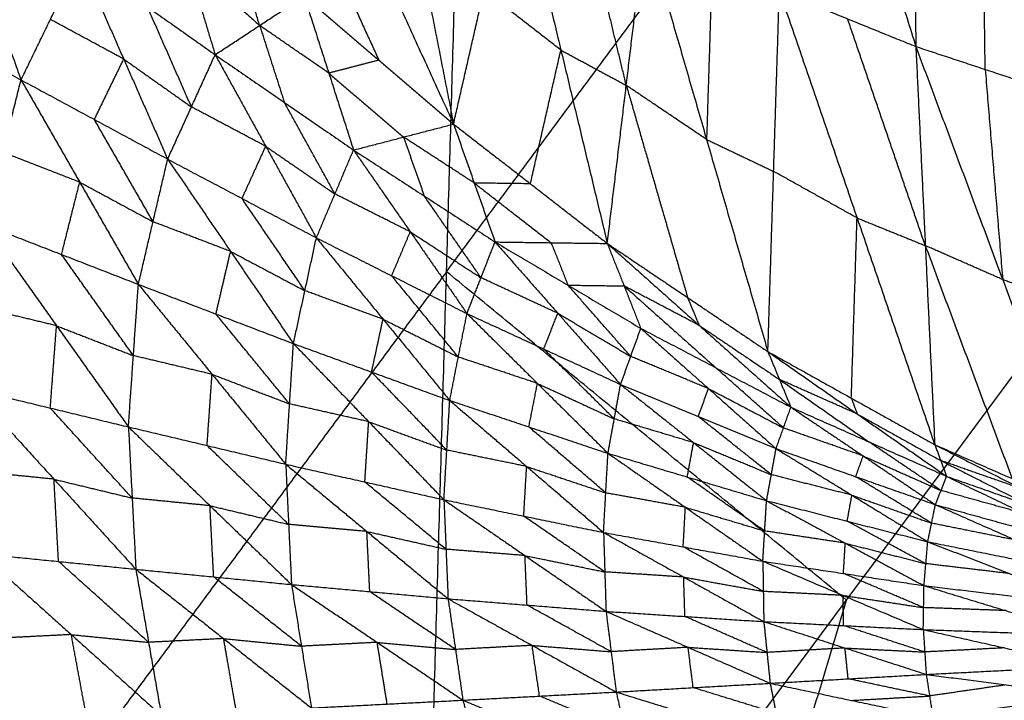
# Model space of a CAD drawing. Header units: millimetres. Extents: x -106 to 110, y -96 to 120.
# Tile 292 of 656: x -78.34 to -72.04, y 66.84 to 71.19. Entities that reach past the tile are written whole.
import ezdxf

# ---------------------------------------------------------------- set-up
doc = ezdxf.new("R2010")
doc.units = ezdxf.units.MM
doc.header["$MEASUREMENT"] = 0
doc.layers.add('Default', color=7, linetype='Continuous', true_color=0x000000)

msp = doc.modelspace()

# ---------------------------------------------------------------- linework, layer by layer
at = {"layer": 'Default'}
for points in [[(-81.2823, 67.482, 12.0172), (-78.3609, 71.421, 12.0172), (-75.4396, 75.36, 12.0172)], [(-75.7767, 63.8032, 9.1165), (-75.6081, 69.5816, 10.5669), (-75.4396, 75.36, 12.0172)], [(-75.4396, 75.36, 12.0172), (-72.8803, 73.2596, 10.5669), (-70.321, 71.1593, 9.1165)], [(-73.4971, 73.8744, 5.6225), (-73.0511, 72.4481, 5.4906), (-72.605, 71.0218, 5.3587)], [(-72.6389, 73.6592, 5.1115), (-72.6219, 72.3405, 5.2351), (-72.605, 71.0218, 5.3587)], [(-72.6389, 73.6592, 5.1115), (-72.1781, 72.194, 5.0136), (-71.7174, 70.7287, 4.9156)], [(-76.8004, 73.2313, 8.0987), (-76.1819, 71.8785, 8.0422), (-75.5633, 70.5257, 7.9858)], [(-75.6081, 69.5816, 10.5669), (-74.2442, 71.4206, 10.5669), (-72.8803, 73.2596, 10.5669)], [(-75.9946, 72.722, 7.4934), (-75.779, 71.6238, 7.7396), (-75.5633, 70.5257, 7.9858)], [(-76.6601, 72.2874, 8.3452), (-76.3508, 71.611, 8.317), (-76.0415, 70.9346, 8.2887)], [(-75.5633, 70.5257, 7.9858), (-75.3684, 71.3806, 7.4489), (-75.1735, 72.2356, 6.9121)], [(-75.1735, 72.2356, 6.9121), (-74.8765, 70.999, 7.1651), (-74.5795, 69.7624, 7.4182)], [(-78.8279, 72.1959, 8.8922), (-78.5796, 71.5021, 8.3149), (-78.3313, 70.8083, 7.7376)], [(-77.4578, 72.187, 9.2327), (-77.2733, 71.5782, 8.6098), (-77.0889, 70.9694, 7.9868)], [(-72.1612, 70.8753, 5.1371), (-72.1697, 71.5346, 5.0754), (-72.1781, 72.194, 5.0136)], [(-74.4581, 70.7734, 6.8896), (-74.6066, 71.3917, 6.7631), (-74.7551, 72.01, 6.6366)], [(-74.5795, 69.7624, 7.4182), (-74.4581, 70.7734, 6.8896), (-74.3367, 71.7844, 6.3611)], [(-74.3367, 71.7844, 6.3611), (-73.9443, 70.4275, 6.6228), (-73.5518, 69.0705, 6.8846)], [(-76.8043, 71.1564, 8.2893), (-76.8965, 71.4609, 8.6008), (-76.9888, 71.7653, 8.9122)], [(-78.3313, 70.8083, 7.7376), (-78.1433, 71.1948, 8.0812), (-77.9554, 71.5813, 8.4249)], [(-77.9554, 71.5813, 8.4249), (-77.6741, 70.9415, 7.9027), (-77.3927, 70.3016, 7.3806)], [(-77.9554, 71.5813, 8.4249), (-77.5221, 71.2753, 8.2059), (-77.0889, 70.9694, 7.9868)], [(-77.2733, 71.5782, 8.6098), (-77.0388, 71.3673, 8.4495), (-76.8043, 71.1564, 8.2893)], [(-73.9075, 71.5801, 6.1012), (-73.9259, 71.0038, 6.362), (-73.9443, 70.4275, 6.6228)], [(-77.0889, 70.9694, 7.9868), (-76.8043, 71.1564, 8.2893), (-76.5198, 71.3435, 8.5917)], [(-76.5198, 71.3435, 8.5917), (-76.3616, 70.8517, 8.0796), (-76.2034, 70.3598, 7.5674)], [(-76.5198, 71.3435, 8.5917), (-76.0415, 70.9346, 8.2887), (-75.5633, 70.5257, 7.9858)], [(-74.8765, 70.999, 7.1651), (-75.1225, 71.1898, 7.307), (-75.3684, 71.3806, 7.4489)], [(-73.5518, 69.0705, 6.8846), (-73.5151, 70.2232, 6.3629), (-73.4783, 71.3758, 5.8413)], [(-73.4783, 71.3758, 5.8413), (-73.0416, 71.1988, 5.6), (-72.605, 71.0218, 5.3587)], [(-73.4783, 71.3758, 5.8413), (-72.9812, 69.9256, 6.1152), (-72.484, 68.4755, 6.3892)], [(-79.2752, 71.315, 8.1245), (-78.8033, 71.0617, 7.931), (-78.3313, 70.8083, 7.7376)], [(-77.2408, 70.6355, 7.6837), (-77.3815, 70.9554, 7.9448), (-77.5221, 71.2753, 8.2059)], [(-77.6741, 70.9415, 7.9027), (-77.9087, 71.0681, 7.992), (-78.1433, 71.1948, 8.0812)], [(-76.8043, 71.1564, 8.2893), (-76.7252, 70.9105, 8.0332), (-76.6461, 70.6646, 7.7771)], [(-76.3616, 70.8517, 8.0796), (-76.5829, 71.0041, 8.1844), (-76.8043, 71.1564, 8.2893)], [(-75.7767, 63.8032, 9.1165), (-73.0488, 67.4813, 9.1165), (-70.321, 71.1593, 9.1165)], [(-73.0659, 61.992, 7.9444), (-71.6935, 66.5756, 8.5305), (-70.321, 71.1593, 9.1165)], [(-72.5445, 69.7486, 5.8739), (-72.7931, 70.4737, 5.737), (-73.0416, 71.1988, 5.6)], [(-72.605, 71.0218, 5.3587), (-72.5445, 69.7486, 5.8739), (-72.484, 68.4755, 6.3892)], [(-72.605, 71.0218, 5.3587), (-72.1612, 70.8753, 5.1371), (-71.7174, 70.7287, 4.9156)], [(-72.605, 71.0218, 5.3587), (-72.0493, 69.5314, 5.6685), (-71.4937, 68.041, 5.9784)], [(-77.3927, 70.3016, 7.3806), (-77.2408, 70.6355, 7.6837), (-77.0889, 70.9694, 7.9868)], [(-77.0889, 70.9694, 7.9868), (-76.7651, 70.3837, 7.516), (-76.4413, 69.798, 7.0451)], [(-77.0889, 70.9694, 7.9868), (-76.6461, 70.6646, 7.7771), (-76.2034, 70.3598, 7.5674)], [(-75.0714, 70.144, 7.702), (-74.974, 70.5715, 7.4336), (-74.8765, 70.999, 7.1651)], [(-74.8765, 70.999, 7.1651), (-74.6673, 70.8862, 7.0274), (-74.4581, 70.7734, 6.8896)], [(-77.862, 70.555, 7.5591), (-77.768, 70.7482, 7.7309), (-77.6741, 70.9415, 7.9027)], [(-77.6741, 70.9415, 7.9027), (-77.4574, 70.7885, 7.7932), (-77.2408, 70.6355, 7.6837)], [(-76.0415, 70.9346, 8.2887), (-76.2016, 70.8931, 8.1842), (-76.3616, 70.8517, 8.0796)], [(-76.3616, 70.8517, 8.0796), (-76.1225, 70.6472, 7.9281), (-75.8834, 70.4427, 7.7766)], [(-72.1612, 70.8753, 5.1371), (-72.1053, 70.2033, 5.4028), (-72.0493, 69.5314, 5.6685)], [(-78.5639, 69.8828, 7.2064), (-78.4476, 70.3455, 7.472), (-78.3313, 70.8083, 7.7376)], [(-78.3313, 70.8083, 7.7376), (-77.9557, 70.1545, 7.3274), (-77.5802, 69.5007, 6.9173)], [(-78.3313, 70.8083, 7.7376), (-77.862, 70.555, 7.5591), (-77.3927, 70.3016, 7.3806)], [(-74.4581, 70.7734, 6.8896), (-74.2619, 70.0949, 7.0205), (-74.0657, 69.4165, 7.1514)], [(-73.9443, 70.4275, 6.6228), (-74.2012, 70.6004, 6.7562), (-74.4581, 70.7734, 6.8896)], [(-76.7651, 70.3837, 7.516), (-77.003, 70.5096, 7.5998), (-77.2408, 70.6355, 7.6837)], [(-76.3224, 70.0789, 7.3063), (-76.4842, 70.3717, 7.5417), (-76.6461, 70.6646, 7.7771)], [(-77.4865, 69.9011, 7.1489), (-77.6742, 70.2281, 7.354), (-77.862, 70.555, 7.5591)], [(-76.2034, 70.3598, 7.5674), (-75.8834, 70.4427, 7.7766), (-75.5633, 70.5257, 7.9858)], [(-75.5633, 70.5257, 7.9858), (-75.4308, 70.1488, 7.5776), (-75.2982, 69.772, 7.1694)], [(-75.5633, 70.5257, 7.9858), (-75.0714, 70.144, 7.702), (-74.5795, 69.7624, 7.4182)], [(-76.917, 70.0498, 7.2129), (-76.8411, 70.2167, 7.3644), (-76.7651, 70.3837, 7.516)], [(-76.7651, 70.3837, 7.516), (-76.5437, 70.2313, 7.4111), (-76.3224, 70.0789, 7.3063)], [(-75.8834, 70.4427, 7.7766), (-75.8171, 70.2543, 7.5725), (-75.7508, 70.0659, 7.3684)], [(-75.4308, 70.1488, 7.5776), (-75.6571, 70.2958, 7.6771), (-75.8834, 70.4427, 7.7766)], [(-73.9443, 70.4275, 6.6228), (-73.7297, 70.3253, 6.4929), (-73.5151, 70.2232, 6.3629)], [(-77.9557, 70.1545, 7.3274), (-78.2017, 70.25, 7.3997), (-78.4476, 70.3455, 7.472)], [(-76.4413, 69.798, 7.0451), (-76.3224, 70.0789, 7.3063), (-76.2034, 70.3598, 7.5674)], [(-76.2034, 70.3598, 7.5674), (-75.8404, 69.8368, 7.1494), (-75.4775, 69.3138, 6.7314)], [(-76.2034, 70.3598, 7.5674), (-75.7508, 70.0659, 7.3684), (-75.2982, 69.772, 7.1694)], [(-77.5802, 69.5007, 6.9173), (-77.4865, 69.9011, 7.1489), (-77.3927, 70.3016, 7.3806)], [(-77.3927, 70.3016, 7.3806), (-76.9903, 69.7116, 7.0155), (-76.5879, 69.1215, 6.6505)], [(-77.3927, 70.3016, 7.3806), (-76.917, 70.0498, 7.2129), (-76.4413, 69.798, 7.0451)], [(-72.9812, 69.9256, 6.1152), (-73.2481, 70.0744, 6.2391), (-73.5151, 70.2232, 6.3629)], [(-78.072, 69.6917, 7.0619), (-78.0139, 69.9231, 7.1947), (-77.9557, 70.1545, 7.3274)], [(-77.9557, 70.1545, 7.3274), (-77.7211, 70.0278, 7.2382), (-77.4865, 69.9011, 7.1489)], [(-75.4308, 70.1488, 7.5776), (-75.1848, 69.958, 7.4357), (-74.9389, 69.7672, 7.2938)], [(-75.0714, 70.144, 7.702), (-75.2511, 70.1464, 7.6398), (-75.4308, 70.1488, 7.5776)], [(-75.8404, 69.8368, 7.1494), (-76.0814, 69.9578, 7.2278), (-76.3224, 70.0789, 7.3063)], [(-75.3878, 69.5429, 6.9504), (-75.5693, 69.8044, 7.1594), (-75.7508, 70.0659, 7.3684)], [(-76.5146, 69.4598, 6.8478), (-76.7158, 69.7548, 7.0303), (-76.917, 70.0498, 7.2129)], [(-78.5639, 69.8828, 7.2064), (-78.1039, 69.236, 6.9074), (-77.6439, 68.5892, 6.6084)], [(-78.5639, 69.8828, 7.2064), (-78.072, 69.6917, 7.0619), (-77.5802, 69.5007, 6.9173)], [(-76.9903, 69.7116, 7.0155), (-77.2384, 69.8064, 7.0822), (-77.4865, 69.9011, 7.1489)], [(-73.0179, 68.773, 6.6369), (-72.9995, 69.3493, 6.3761), (-72.9812, 69.9256, 6.1152)], [(-72.9812, 69.9256, 6.1152), (-72.7628, 69.8371, 5.9946), (-72.5445, 69.7486, 5.8739)], [(-75.9594, 69.5559, 6.8883), (-75.8999, 69.6963, 7.0188), (-75.8404, 69.8368, 7.1494)], [(-75.8404, 69.8368, 7.1494), (-75.6141, 69.6898, 7.0499), (-75.3878, 69.5429, 6.9504)], [(-76.5879, 69.1215, 6.6505), (-76.5146, 69.4598, 6.8478), (-76.4413, 69.798, 7.0451)], [(-76.4413, 69.798, 7.0451), (-76.0146, 69.2781, 6.7246), (-75.5878, 68.7583, 6.4041)], [(-76.4413, 69.798, 7.0451), (-75.9594, 69.5559, 6.8883), (-75.4775, 69.3138, 6.7314)], [(-75.4775, 69.3138, 6.7314), (-75.3878, 69.5429, 6.9504), (-75.2982, 69.772, 7.1694)], [(-75.2982, 69.772, 7.1694), (-74.9389, 69.7672, 7.2938), (-74.5795, 69.7624, 7.4182)], [(-75.2982, 69.772, 7.1694), (-74.8964, 69.3162, 6.8022), (-74.4946, 68.8605, 6.4351)], [(-75.2982, 69.772, 7.1694), (-74.8315, 69.4956, 6.9798), (-74.3648, 69.2192, 6.7902)], [(-74.9389, 69.7672, 7.2938), (-74.8852, 69.6314, 7.1368), (-74.8315, 69.4956, 6.9798)], [(-74.5795, 69.7624, 7.4182), (-74.4722, 69.4908, 7.1042), (-74.3648, 69.2192, 6.7902)], [(-74.5795, 69.7624, 7.4182), (-74.0657, 69.4165, 7.1514), (-73.5518, 69.0705, 6.8846)], [(-74.5795, 69.7624, 7.4182), (-73.9921, 69.2387, 6.9234), (-73.4046, 68.7151, 6.4286)], [(-77.6121, 69.0449, 6.7628), (-77.8421, 69.3683, 6.9124), (-78.072, 69.6917, 7.0619)], [(-77.084, 69.3111, 6.7839), (-77.0372, 69.5113, 6.8997), (-76.9903, 69.7116, 7.0155)], [(-76.9903, 69.7116, 7.0155), (-76.7525, 69.5857, 6.9317), (-76.5146, 69.4598, 6.8478)], [(-72.5445, 69.7486, 5.8739), (-72.2667, 69.0034, 6.0288), (-71.9888, 68.2582, 6.1838)], [(-72.0493, 69.5314, 5.6685), (-72.2969, 69.64, 5.7712), (-72.5445, 69.7486, 5.8739)], [(-75.6081, 69.5816, 10.5669), (-77.0688, 67.6121, 10.5669), (-78.5295, 65.6426, 10.5669)], [(-73.0488, 67.4813, 9.1165), (-74.3285, 68.5314, 9.8417), (-75.6081, 69.5816, 10.5669)], [(-77.6439, 68.5892, 6.6084), (-77.6121, 69.0449, 6.7628), (-77.5802, 69.5007, 6.9173)], [(-77.5802, 69.5007, 6.9173), (-77.1087, 68.9256, 6.6556), (-76.6373, 68.3505, 6.3939)], [(-77.5802, 69.5007, 6.9173), (-77.084, 69.3111, 6.7839), (-76.5879, 69.1215, 6.6505)], [(-75.5327, 69.036, 6.5677), (-75.746, 69.296, 6.728), (-75.9594, 69.5559, 6.8883)], [(-74.8964, 69.3162, 6.8022), (-75.1421, 69.4296, 6.8763), (-75.3878, 69.5429, 6.9504)], [(-72.0493, 69.5314, 5.6685), (-71.8274, 69.4582, 5.5578), (-71.6055, 69.3849, 5.447)], [(-76.0146, 69.2781, 6.7246), (-76.2646, 69.3689, 6.7862), (-76.5146, 69.4598, 6.8478)], [(-74.4297, 69.0399, 6.6126), (-74.6306, 69.2677, 6.7962), (-74.8315, 69.4956, 6.9798)], [(-74.8315, 69.4956, 6.9798), (-74.6518, 69.4932, 7.042), (-74.4722, 69.4908, 7.1042)], [(-74.4722, 69.4908, 7.1042), (-74.1784, 69.229, 6.8568), (-73.8847, 68.9672, 6.6094)], [(-73.9921, 69.2387, 6.9234), (-74.2321, 69.3648, 7.0138), (-74.4722, 69.4908, 7.1042)], [(-74.0657, 69.4165, 7.1514), (-74.0289, 69.3276, 7.0374), (-73.9921, 69.2387, 6.9234)], [(-78.1039, 69.236, 6.9074), (-78.354, 69.2963, 6.9662), (-78.604, 69.3566, 7.0251)], [(-76.6126, 68.736, 6.5222), (-76.8483, 69.0235, 6.653), (-77.084, 69.3111, 6.7839)], [(-75.5878, 68.7583, 6.4041), (-75.5327, 69.036, 6.5677), (-75.4775, 69.3138, 6.7314)], [(-75.4775, 69.3138, 6.7314), (-75.0264, 68.867, 6.452), (-74.5752, 68.4202, 6.1727)], [(-75.4775, 69.3138, 6.7314), (-74.986, 69.0871, 6.5832), (-74.4946, 68.8605, 6.4351)], [(-74.986, 69.0871, 6.5832), (-74.9412, 69.2017, 6.6927), (-74.8964, 69.3162, 6.8022)], [(-74.8964, 69.3162, 6.8022), (-74.6631, 69.1781, 6.7074), (-74.4297, 69.0399, 6.6126)], [(-76.0879, 68.9399, 6.5273), (-76.0512, 69.109, 6.6259), (-76.0146, 69.2781, 6.7246)], [(-76.0146, 69.2781, 6.7246), (-75.7736, 69.1571, 6.6462), (-75.5327, 69.036, 6.5677)], [(-78.144, 68.7098, 6.726), (-78.124, 68.9729, 6.8167), (-78.1039, 69.236, 6.9074)], [(-78.1039, 69.236, 6.9074), (-77.858, 69.1405, 6.8351), (-77.6121, 69.0449, 6.7628)], [(-74.4946, 68.8605, 6.4351), (-74.4297, 69.0399, 6.6126), (-74.3648, 69.2192, 6.7902)], [(-74.3648, 69.2192, 6.7902), (-73.9322, 68.8346, 6.4719), (-73.4996, 68.45, 6.1535)], [(-74.3648, 69.2192, 6.7902), (-73.8847, 68.9672, 6.6094), (-73.4046, 68.7151, 6.4286)], [(-73.9921, 69.2387, 6.9234), (-73.7351, 69.0658, 6.79), (-73.4782, 68.8928, 6.6566)], [(-76.6373, 68.3505, 6.3939), (-76.6126, 68.736, 6.5222), (-76.5879, 69.1215, 6.6505)], [(-76.5879, 69.1215, 6.6505), (-76.1064, 68.6223, 6.4237), (-75.625, 68.1232, 6.197)], [(-76.5879, 69.1215, 6.6505), (-76.0879, 68.9399, 6.5273), (-75.5878, 68.7583, 6.4041)], [(-74.5349, 68.6403, 6.3039), (-74.7605, 68.8637, 6.4435), (-74.986, 69.0871, 6.5832)], [(-73.5518, 69.0705, 6.8846), (-73.4782, 68.8928, 6.6566), (-73.4046, 68.7151, 6.4286)], [(-73.5518, 69.0705, 6.8846), (-73.0179, 68.773, 6.6369), (-72.484, 68.4755, 6.3892)], [(-73.5518, 69.0705, 6.8846), (-72.9799, 68.6717, 6.483), (-72.408, 68.2729, 6.0815)], [(-73.0659, 61.992, 7.9444), (-70.4334, 65.5415, 7.9444), (-67.8009, 69.091, 7.9444)], [(-77.1087, 68.9256, 6.6556), (-77.3604, 68.9852, 6.7092), (-77.6121, 69.0449, 6.7628)], [(-75.0264, 68.867, 6.452), (-75.2795, 68.9515, 6.5099), (-75.5327, 69.036, 6.5677)], [(-73.9322, 68.8346, 6.4719), (-74.181, 68.9372, 6.5422), (-74.4297, 69.0399, 6.6126)], [(-75.6064, 68.4407, 6.3005), (-75.8471, 68.6903, 6.4139), (-76.0879, 68.9399, 6.5273)], [(-73.4521, 68.5826, 6.291), (-73.6684, 68.7749, 6.4502), (-73.8847, 68.9672, 6.6094)], [(-77.1406, 68.4698, 6.5011), (-77.1247, 68.6977, 6.5784), (-77.1087, 68.9256, 6.6556)], [(-77.1087, 68.9256, 6.6556), (-76.8606, 68.8308, 6.5889), (-76.6126, 68.736, 6.5222)], [(-73.4782, 68.8928, 6.6566), (-73.1923, 68.6934, 6.4558), (-72.9063, 68.494, 6.255)], [(-72.9799, 68.6717, 6.483), (-73.2291, 68.7823, 6.5698), (-73.4782, 68.8928, 6.6566)], [(-78.6441, 68.8303, 6.8437), (-78.144, 68.7098, 6.726), (-77.6439, 68.5892, 6.6084)], [(-78.6441, 68.8303, 6.8437), (-78.1203, 68.2546, 6.6471), (-77.5964, 67.6789, 6.4506)], [(-75.0815, 68.5892, 6.2884), (-75.0539, 68.7281, 6.3702), (-75.0264, 68.867, 6.452)], [(-75.0264, 68.867, 6.452), (-74.7806, 68.7537, 6.378), (-74.5349, 68.6403, 6.3039)], [(-74.5752, 68.4202, 6.1727), (-74.5349, 68.6403, 6.3039), (-74.4946, 68.8605, 6.4351)], [(-74.4946, 68.8605, 6.4351), (-74.0275, 68.4888, 6.1939), (-73.5603, 68.1171, 5.9528)], [(-74.4946, 68.8605, 6.4351), (-73.9971, 68.6552, 6.2943), (-73.4996, 68.45, 6.1535)], [(-73.9971, 68.6552, 6.2943), (-73.9647, 68.7449, 6.3831), (-73.9322, 68.8346, 6.4719)], [(-73.9322, 68.8346, 6.4719), (-73.6922, 68.7086, 6.3814), (-73.4521, 68.5826, 6.291)], [(-75.625, 68.1232, 6.197), (-75.6064, 68.4407, 6.3005), (-75.5878, 68.7583, 6.4041)], [(-75.5878, 68.7583, 6.4041), (-75.0956, 68.3361, 6.2079), (-74.6034, 67.9139, 6.0117)], [(-75.5878, 68.7583, 6.4041), (-75.0815, 68.5892, 6.2884), (-74.5752, 68.4202, 6.1727)], [(-73.0179, 68.773, 6.6369), (-72.9989, 68.7224, 6.56), (-72.9799, 68.6717, 6.483)], [(-77.6202, 68.1341, 6.5295), (-77.8821, 68.4219, 6.6277), (-78.144, 68.7098, 6.726)], [(-76.1064, 68.6223, 6.4237), (-76.3595, 68.6792, 6.4729), (-76.6126, 68.736, 6.5222)], [(-73.4996, 68.45, 6.1535), (-73.4521, 68.5826, 6.291), (-73.4046, 68.7151, 6.4286)], [(-73.4046, 68.7151, 6.4286), (-72.9422, 68.4035, 6.1545), (-72.4798, 68.0918, 5.8805)], [(-73.4046, 68.7151, 6.4286), (-72.9063, 68.494, 6.255), (-72.408, 68.2729, 6.0815)], [(-76.1311, 68.2368, 6.2954), (-76.1188, 68.4296, 6.3596), (-76.1064, 68.6223, 6.4237)], [(-76.1064, 68.6223, 6.4237), (-75.8564, 68.5315, 6.3621), (-75.6064, 68.4407, 6.3005)], [(-74.0275, 68.4888, 6.1939), (-74.2812, 68.5646, 6.2489), (-74.5349, 68.6403, 6.3039)], [(-73.53, 68.2836, 6.0532), (-73.7636, 68.4694, 6.1737), (-73.9971, 68.6552, 6.2943)], [(-72.9799, 68.6717, 6.483), (-72.713, 68.5229, 6.3592), (-72.446, 68.3742, 6.2353)], [(-77.6439, 68.5892, 6.6084), (-77.6202, 68.1341, 6.5295), (-77.5964, 67.6789, 6.4506)], [(-77.6439, 68.5892, 6.6084), (-77.1406, 68.4698, 6.5011), (-76.6373, 68.3505, 6.3939)], [(-77.6439, 68.5892, 6.6084), (-77.1222, 68.0852, 6.4391), (-76.6005, 67.5811, 6.2698)], [(-74.5893, 68.167, 6.0922), (-74.8354, 68.3781, 6.1903), (-75.0815, 68.5892, 6.2884)], [(-72.9422, 68.4035, 6.1545), (-73.1972, 68.493, 6.2228), (-73.4521, 68.5826, 6.291)], [(-72.4439, 68.1824, 5.981), (-72.6751, 68.3382, 6.118), (-72.9063, 68.494, 6.255)], [(-76.6189, 67.9658, 6.3319), (-76.8797, 68.2178, 6.4165), (-77.1406, 68.4698, 6.5011)], [(-75.0956, 68.3361, 6.2079), (-75.351, 68.3884, 6.2542), (-75.6064, 68.4407, 6.3005)], [(-74.0678, 68.2687, 6.0628), (-74.0476, 68.3787, 6.1284), (-74.0275, 68.4888, 6.1939)], [(-74.0275, 68.4888, 6.1939), (-73.7787, 68.3862, 6.1236), (-73.53, 68.2836, 6.0532)], [(-73.5603, 68.1171, 5.9528), (-73.53, 68.2836, 6.0532), (-73.4996, 68.45, 6.1535)], [(-73.4996, 68.45, 6.1535), (-73.0142, 68.1524, 5.9449), (-72.5287, 67.8549, 5.7362)], [(-73.4996, 68.45, 6.1535), (-72.9897, 68.2709, 6.017), (-72.4798, 68.0918, 5.8805)], [(-72.484, 68.4755, 6.3892), (-72.446, 68.3742, 6.2353), (-72.408, 68.2729, 6.0815)], [(-72.484, 68.4755, 6.3892), (-71.9888, 68.2582, 6.1838), (-71.4937, 68.041, 5.9784)], [(-72.484, 68.4755, 6.3892), (-71.9231, 68.1913, 6.0671), (-71.3622, 67.9071, 5.7451)], [(-74.6034, 67.9139, 6.0117), (-74.5893, 68.167, 6.0922), (-74.5752, 68.4202, 6.1727)], [(-74.5752, 68.4202, 6.1727), (-74.0797, 68.0751, 6.0034), (-73.5842, 67.73, 5.8341)], [(-74.5752, 68.4202, 6.1727), (-74.0678, 68.2687, 6.0628), (-73.5603, 68.1171, 5.9528)], [(-72.9897, 68.2709, 6.017), (-72.9659, 68.3372, 6.0858), (-72.9422, 68.4035, 6.1545)], [(-72.9422, 68.4035, 6.1545), (-72.693, 68.2929, 6.0678), (-72.4439, 68.1824, 5.981)], [(-72.446, 68.3742, 6.2353), (-72.1656, 68.2321, 6.0743), (-71.8851, 68.09, 5.9133)], [(-71.9231, 68.1913, 6.0671), (-72.1846, 68.2827, 6.1512), (-72.446, 68.3742, 6.2353)], [(-78.1203, 68.2546, 6.6471), (-78.3677, 68.2795, 6.6967), (-78.615, 68.3043, 6.7462)], [(-76.6373, 68.3505, 6.3939), (-76.6189, 67.9658, 6.3319), (-76.6005, 67.5811, 6.2698)], [(-76.6373, 68.3505, 6.3939), (-76.1311, 68.2368, 6.2954), (-75.625, 68.1232, 6.197)], [(-76.6373, 68.3505, 6.3939), (-76.1179, 67.9203, 6.2482), (-75.5985, 67.4901, 6.1025)], [(-75.1142, 68.0185, 6.1043), (-75.1049, 68.1773, 6.1561), (-75.0956, 68.3361, 6.2079)], [(-75.0956, 68.3361, 6.2079), (-74.8425, 68.2516, 6.15), (-74.5893, 68.167, 6.0922)], [(-78.0912, 67.7286, 6.5497), (-78.1057, 67.9916, 6.5984), (-78.1203, 68.2546, 6.6471)], [(-78.1203, 68.2546, 6.6471), (-77.8702, 68.1943, 6.5883), (-77.6202, 68.1341, 6.5295)], [(-73.5723, 67.9235, 5.8934), (-73.82, 68.0961, 5.9781), (-74.0678, 68.2687, 6.0628)], [(-73.0142, 68.1524, 5.9449), (-73.2721, 68.218, 5.999), (-73.53, 68.2836, 6.0532)], [(-72.5042, 67.9733, 5.8084), (-72.747, 68.1221, 5.9127), (-72.9897, 68.2709, 6.017)], [(-72.4798, 68.0918, 5.8805), (-72.4439, 68.1824, 5.981), (-72.408, 68.2729, 6.0815)], [(-72.408, 68.2729, 6.0815), (-71.9111, 68.0345, 5.8447), (-71.4142, 67.7961, 5.608)], [(-72.408, 68.2729, 6.0815), (-71.8851, 68.09, 5.9133), (-71.3622, 67.9071, 5.7451)], [(-75.6117, 67.8066, 6.1497), (-75.8714, 68.0217, 6.2226), (-76.1311, 68.2368, 6.2954)], [(-71.9111, 68.0345, 5.8447), (-72.1775, 68.1084, 5.9129), (-72.4439, 68.1824, 5.981)], [(-77.1222, 68.0852, 6.4391), (-77.3712, 68.1096, 6.4843), (-77.6202, 68.1341, 6.5295)], [(-75.625, 68.1232, 6.197), (-75.6117, 67.8066, 6.1497), (-75.5985, 67.4901, 6.1025)], [(-75.625, 68.1232, 6.197), (-75.1142, 68.0185, 6.1043), (-74.6034, 67.9139, 6.0117)], [(-75.625, 68.1232, 6.197), (-75.1062, 67.7663, 6.0699), (-74.5875, 67.4095, 5.9429)], [(-74.0797, 68.0751, 6.0034), (-74.3345, 68.1211, 6.0478), (-74.5893, 68.167, 6.0922)], [(-73.5842, 67.73, 5.8341), (-73.5723, 67.9235, 5.8934), (-73.5603, 68.1171, 5.9528)], [(-73.5603, 68.1171, 5.9528), (-73.0566, 67.8455, 5.804), (-72.5528, 67.5739, 5.6552)], [(-73.5603, 68.1171, 5.9528), (-73.0445, 67.986, 5.8445), (-72.5287, 67.8549, 5.7362)], [(-73.0445, 67.986, 5.8445), (-73.0293, 68.0692, 5.8947), (-73.0142, 68.1524, 5.9449)], [(-73.0142, 68.1524, 5.9449), (-72.7592, 68.0629, 5.8766), (-72.5042, 67.9733, 5.8084)], [(-77.0985, 67.63, 6.3602), (-77.1104, 67.8576, 6.3996), (-77.1222, 68.0852, 6.4391)], [(-77.1222, 68.0852, 6.4391), (-76.8706, 68.0255, 6.3855), (-76.6189, 67.9658, 6.3319)], [(-74.0938, 67.8219, 5.9229), (-74.0868, 67.9485, 5.9631), (-74.0797, 68.0751, 6.0034)], [(-74.0797, 68.0751, 6.0034), (-73.826, 67.9993, 5.9484), (-73.5723, 67.9235, 5.8934)], [(-72.5287, 67.8549, 5.7362), (-72.5042, 67.9733, 5.8084), (-72.4798, 68.0918, 5.8805)], [(-72.4798, 68.0918, 5.8805), (-71.9677, 67.8656, 5.6964), (-71.4557, 67.6394, 5.5124)], [(-72.4798, 68.0918, 5.8805), (-71.947, 67.9439, 5.7442), (-71.4142, 67.7961, 5.608)], [(-74.5955, 67.6617, 5.9773), (-74.8548, 67.8401, 6.0408), (-75.1142, 68.0185, 6.1043)], [(-76.1179, 67.9203, 6.2482), (-76.3684, 67.943, 6.29), (-76.6189, 67.9658, 6.3319)], [(-73.0566, 67.8455, 5.804), (-73.3144, 67.8845, 5.8487), (-73.5723, 67.9235, 5.8934)], [(-72.5407, 67.7144, 5.6957), (-72.7926, 67.8502, 5.7701), (-73.0445, 67.986, 5.8445)], [(-71.9677, 67.8656, 5.6964), (-72.236, 67.9195, 5.7524), (-72.5042, 67.9733, 5.8084)], [(-76.0995, 67.5356, 6.1862), (-76.1087, 67.7279, 6.2172), (-76.1179, 67.9203, 6.2482)], [(-76.1179, 67.9203, 6.2482), (-75.8648, 67.8634, 6.199), (-75.6117, 67.8066, 6.1497)], [(-74.6034, 67.9139, 6.0117), (-74.5955, 67.6617, 5.9773), (-74.5875, 67.4095, 5.9429)], [(-74.6034, 67.9139, 6.0117), (-74.0938, 67.8219, 5.9229), (-73.5842, 67.73, 5.8341)], [(-74.6034, 67.9139, 6.0117), (-74.0907, 67.6289, 5.8993), (-73.578, 67.3439, 5.787)], [(-75.1062, 67.7663, 6.0699), (-75.359, 67.7865, 6.1098), (-75.6117, 67.8066, 6.1497)], [(-73.5811, 67.5369, 5.8105), (-73.8374, 67.6794, 5.8667), (-74.0938, 67.8219, 5.9229)], [(-73.0685, 67.652, 5.7446), (-73.0625, 67.7487, 5.7743), (-73.0566, 67.8455, 5.804)], [(-73.0566, 67.8455, 5.804), (-72.7987, 67.7799, 5.7498), (-72.5407, 67.7144, 5.6957)], [(-72.5528, 67.5739, 5.6552), (-72.5407, 67.7144, 5.6957), (-72.5287, 67.8549, 5.7362)], [(-72.5287, 67.8549, 5.7362), (-72.0071, 67.6512, 5.6001), (-71.4855, 67.4476, 5.464)], [(-72.5287, 67.8549, 5.7362), (-71.9922, 67.7472, 5.6243), (-71.4557, 67.6394, 5.5124)], [(-78.586, 67.7783, 6.6488), (-78.0912, 67.7286, 6.5497), (-77.5964, 67.6789, 6.4506)], [(-78.586, 67.7783, 6.6488), (-78.0096, 67.261, 6.5542), (-77.4333, 66.7438, 6.4597)], [(-75.093, 67.4498, 6.0227), (-75.0996, 67.608, 6.0463), (-75.1062, 67.7663, 6.0699)], [(-75.1062, 67.7663, 6.0699), (-74.8509, 67.714, 6.0236), (-74.5955, 67.6617, 5.9773)], [(-77.5149, 67.2113, 6.4551), (-77.803, 67.47, 6.5024), (-78.0912, 67.7286, 6.5497)], [(-77.5964, 67.6789, 6.4506), (-77.5149, 67.2113, 6.4551), (-77.4333, 66.7438, 6.4597)], [(-77.5964, 67.6789, 6.4506), (-77.0985, 67.63, 6.3602), (-76.6005, 67.5811, 6.2698)], [(-77.5964, 67.6789, 6.4506), (-77.0347, 67.2354, 6.3716), (-76.473, 66.7918, 6.2926)], [(-73.5842, 67.73, 5.8341), (-73.5811, 67.5369, 5.8105), (-73.578, 67.3439, 5.787)], [(-73.5842, 67.73, 5.8341), (-73.0708, 67.5115, 5.7302), (-72.5574, 67.293, 5.6264)], [(-73.5842, 67.73, 5.8341), (-73.0685, 67.652, 5.7446), (-72.5528, 67.5739, 5.6552)], [(-72.0071, 67.6512, 5.6001), (-72.2739, 67.6828, 5.6479), (-72.5407, 67.7144, 5.6957)], [(-76.5367, 67.1865, 6.2812), (-76.8176, 67.4083, 6.3207), (-77.0985, 67.63, 6.3602)], [(-74.0907, 67.6289, 5.8993), (-74.3431, 67.6453, 5.9383), (-74.5955, 67.6617, 5.9773)], [(-74.0827, 67.3767, 5.865), (-74.0867, 67.5028, 5.8822), (-74.0907, 67.6289, 5.8993)], [(-74.0907, 67.6289, 5.8993), (-73.8359, 67.5829, 5.8549), (-73.5811, 67.5369, 5.8105)], [(-72.5551, 67.4334, 5.6408), (-72.8118, 67.5427, 5.6927), (-73.0685, 67.652, 5.7446)], [(-76.6005, 67.5811, 6.2698), (-76.5367, 67.1865, 6.2812), (-76.473, 66.7918, 6.2926)], [(-76.6005, 67.5811, 6.2698), (-76.0995, 67.5356, 6.1862), (-75.5985, 67.4901, 6.1025)], [(-76.6005, 67.5811, 6.2698), (-76.0521, 67.2114, 6.2018), (-75.5036, 66.8416, 6.1339)], [(-72.5574, 67.293, 5.6264), (-72.5551, 67.4334, 5.6408), (-72.5528, 67.5739, 5.6552)], [(-72.5528, 67.5739, 5.6552), (-72.03, 67.4144, 5.5532), (-71.5073, 67.2549, 5.4513)], [(-72.5528, 67.5739, 5.6552), (-72.0191, 67.5107, 5.5596), (-71.4855, 67.4476, 5.464)], [(-75.5511, 67.1658, 6.1182), (-75.8253, 67.3507, 6.1522), (-76.0995, 67.5356, 6.1862)], [(-75.5985, 67.4901, 6.1025), (-75.5511, 67.1658, 6.1182), (-75.5036, 66.8416, 6.1339)], [(-75.5985, 67.4901, 6.1025), (-75.093, 67.4498, 6.0227), (-74.5875, 67.4095, 5.9429)], [(-75.5985, 67.4901, 6.1025), (-75.0606, 67.1919, 6.0406), (-74.5227, 66.8937, 5.9787)], [(-73.0708, 67.5115, 5.7302), (-73.3259, 67.5242, 5.7704), (-73.5811, 67.5369, 5.8105)], [(-73.0677, 67.3184, 5.7067), (-73.0692, 67.4149, 5.7185), (-73.0708, 67.5115, 5.7302)], [(-73.0708, 67.5115, 5.7302), (-72.8129, 67.4725, 5.6855), (-72.5551, 67.4334, 5.6408)], [(-81.2823, 67.482, 12.0172), (-78.5295, 65.6426, 10.5669), (-75.7767, 63.8032, 9.1165)], [(-74.5551, 67.1516, 5.9608), (-74.8241, 67.3007, 5.9918), (-75.093, 67.4498, 6.0227)], [(-74.4213, 62.8976, 8.5305), (-73.7351, 65.1894, 8.8235), (-73.0488, 67.4813, 9.1165)], [(-72.03, 67.4144, 5.5532), (-72.2926, 67.4239, 5.597), (-72.5551, 67.4334, 5.6408)], [(-74.5875, 67.4095, 5.9429), (-74.5551, 67.1516, 5.9608), (-74.5227, 66.8937, 5.9787)], [(-74.5875, 67.4095, 5.9429), (-74.0827, 67.3767, 5.865), (-73.578, 67.3439, 5.787)], [(-74.5875, 67.4095, 5.9429), (-74.0625, 67.1795, 5.883), (-73.5374, 66.9496, 5.8232)], [(-73.5577, 67.1467, 5.8051), (-73.8202, 67.2617, 5.835), (-74.0827, 67.3767, 5.865)], [(-73.578, 67.3439, 5.787), (-73.5577, 67.1467, 5.8051), (-73.5374, 66.9496, 5.8232)], [(-73.578, 67.3439, 5.787), (-73.0677, 67.3184, 5.7067), (-72.5574, 67.293, 5.6264)], [(-73.578, 67.3439, 5.787), (-73.0584, 67.1751, 5.7238), (-72.5388, 67.0064, 5.6606)], [(-72.5481, 67.1497, 5.6435), (-72.8079, 67.234, 5.6751), (-73.0677, 67.3184, 5.7067)], [(-78.0096, 67.261, 6.5542), (-78.2477, 67.2491, 6.5992), (-78.4857, 67.2372, 6.6441)], [(-77.9094, 66.72, 6.5495), (-77.9595, 66.9905, 6.5519), (-78.0096, 67.261, 6.5542)], [(-78.0096, 67.261, 6.5542), (-77.7623, 67.2362, 6.5047), (-77.5149, 67.2113, 6.4551)], [(-77.0347, 67.2354, 6.3716), (-77.2748, 67.2234, 6.4133), (-77.5149, 67.2113, 6.4551)], [(-76.9532, 66.7678, 6.3761), (-76.9939, 67.0016, 6.3738), (-77.0347, 67.2354, 6.3716)], [(-77.0347, 67.2354, 6.3716), (-76.7857, 67.2109, 6.3264), (-76.5367, 67.1865, 6.2812)], [(-72.5574, 67.293, 5.6264), (-72.5481, 67.1497, 5.6435), (-72.5388, 67.0064, 5.6606)], [(-72.5574, 67.293, 5.6264), (-72.0378, 67.1759, 5.5555), (-71.5183, 67.0588, 5.4846)], [(-72.5574, 67.293, 5.6264), (-72.0323, 67.2739, 5.5389), (-71.5073, 67.2549, 5.4513)], [(-76.0521, 67.2114, 6.2018), (-76.2944, 67.1989, 6.2415), (-76.5367, 67.1865, 6.2812)], [(-75.9883, 66.8167, 6.2132), (-76.0202, 67.0141, 6.2075), (-76.0521, 67.2114, 6.2018)], [(-76.0521, 67.2114, 6.2018), (-75.8016, 67.1886, 6.16), (-75.5511, 67.1658, 6.1182)], [(-75.0606, 67.1919, 6.0406), (-75.3058, 67.1789, 6.0794), (-75.5511, 67.1658, 6.1182)], [(-75.0132, 66.8677, 6.0563), (-75.0369, 67.0298, 6.0484), (-75.0606, 67.1919, 6.0406)], [(-75.0606, 67.1919, 6.0406), (-74.8079, 67.1717, 6.0007), (-74.5551, 67.1516, 5.9608)], [(-74.0625, 67.1795, 5.883), (-74.3088, 67.1656, 5.9219), (-74.5551, 67.1516, 5.9608)], [(-74.0301, 66.9216, 5.9009), (-74.0463, 67.0506, 5.892), (-74.0625, 67.1795, 5.883)], [(-74.0625, 67.1795, 5.883), (-73.8101, 67.1631, 5.8441), (-73.5577, 67.1467, 5.8051)], [(-73.0584, 67.1751, 5.7238), (-73.308, 67.1609, 5.7645), (-73.5577, 67.1467, 5.8051)], [(-73.0381, 66.978, 5.7419), (-73.0483, 67.0766, 5.7328), (-73.0584, 67.1751, 5.7238)], [(-73.0584, 67.1751, 5.7238), (-72.8032, 67.1624, 5.6836), (-72.5481, 67.1497, 5.6435)], [(-72.0378, 67.1759, 5.5555), (-72.293, 67.1628, 5.5995), (-72.5481, 67.1497, 5.6435)], [(-72.5388, 67.0064, 5.6606), (-72.0285, 67.0326, 5.5726), (-71.5183, 67.0588, 5.4846)], [(-73.5374, 66.9496, 5.8232), (-73.0381, 66.978, 5.7419), (-72.5388, 67.0064, 5.6606)], [(-72.5388, 67.0064, 5.6606), (-72.5172, 66.8683, 5.7124), (-72.4955, 66.7302, 5.7642)], [(-72.5388, 67.0064, 5.6606), (-72.0278, 66.9394, 5.6144), (-71.5168, 66.8725, 5.5683)], [(-74.5227, 66.8937, 5.9787), (-74.0301, 66.9216, 5.9009), (-73.5374, 66.9496, 5.8232)], [(-73.4992, 66.7579, 5.887), (-73.7646, 66.8398, 5.894), (-74.0301, 66.9216, 5.9009)], [(-73.5374, 66.9496, 5.8232), (-73.4992, 66.7579, 5.887), (-73.461, 66.5662, 5.9509)], [(-73.5374, 66.9496, 5.8232), (-73.0165, 66.8399, 5.7937), (-72.4955, 66.7302, 5.7642)], [(-72.5172, 66.8683, 5.7124), (-72.7776, 66.9231, 5.7271), (-73.0381, 66.978, 5.7419)], [(-72.0278, 66.9394, 5.6144), (-72.2725, 66.9039, 5.6634), (-72.5172, 66.8683, 5.7124)], [(-75.5036, 66.8416, 6.1339), (-75.0132, 66.8677, 6.0563), (-74.5227, 66.8937, 5.9787)], [(-74.4652, 66.6415, 6.0543), (-74.7392, 66.7546, 6.0553), (-75.0132, 66.8677, 6.0563)], [(-74.5227, 66.8937, 5.9787), (-74.4652, 66.6415, 6.0543), (-74.4077, 66.3893, 6.1298)], [(-74.5227, 66.8937, 5.9787), (-73.9919, 66.73, 5.9648), (-73.461, 66.5662, 5.9509)], [(-73.0165, 66.8399, 5.7937), (-72.7668, 66.8541, 5.753), (-72.5172, 66.8683, 5.7124)], [(-72.4955, 66.7302, 5.7642), (-72.0062, 66.8013, 5.6662), (-71.5168, 66.8725, 5.5683)], [(-76.473, 66.7918, 6.2926), (-75.9883, 66.8167, 6.2132), (-75.5036, 66.8416, 6.1339)], [(-75.5036, 66.8416, 6.1339), (-75.4214, 66.523, 6.2193), (-75.3392, 66.2043, 6.3048)], [(-75.5036, 66.8416, 6.1339), (-74.9556, 66.6154, 6.1318), (-74.4077, 66.3893, 6.1298)]]:
    msp.add_open_spline(points, degree=2, dxfattribs=at)

doc.saveas('drawing.dxf')
